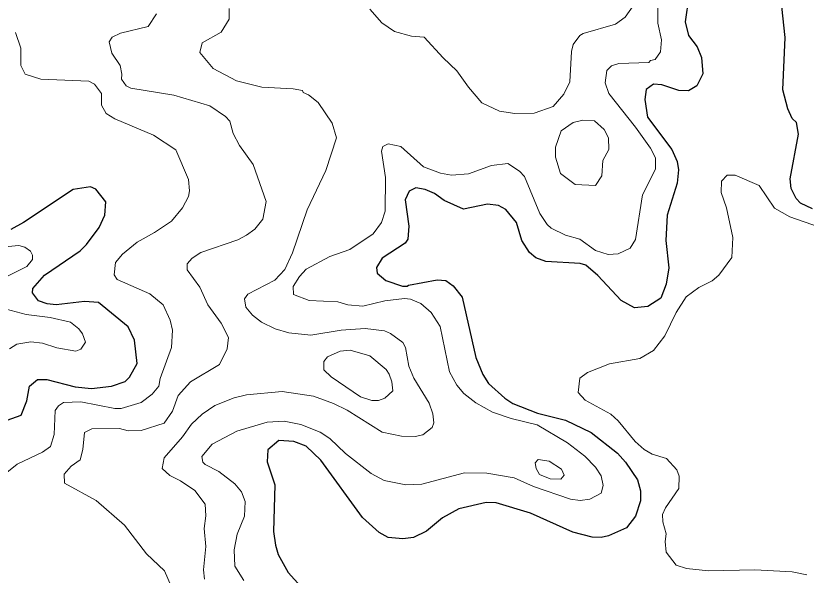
# Model space of a CAD drawing. Extents: x 673.3 to 698.5, y 6984.3 to 7012.3.
# Drawn here: x 694.233 to 695.603, y 7003.583 to 7004.553 of the extents above; entities that cross this region are included whole.
import ezdxf

# ---------------------------------------------------------------- set-up
doc = ezdxf.new("R2010")
doc.units = 0
doc.header["$LTSCALE"] = 0.032
doc.layers.add('1', color=7, linetype='Continuous', lineweight=25)
doc.layers.add('2', color=7, linetype='Continuous', lineweight=13)

msp = doc.modelspace()

# ---------------------------------------------------------------- linework, layer by layer
at = {"layer": '1'}
for points in [[(695.3998, 7004.5876), (695.3931, 7004.543), (695.3991, 7004.5192), (695.4142, 7004.4993)], [(695.614, 7004.2184), (695.5934, 7004.2286), (695.5859, 7004.2366), (695.577, 7004.254), (695.5755, 7004.2704), (695.5901, 7004.3479), (695.5861, 7004.368), (695.579, 7004.3755), (695.5712, 7004.3917), (695.5624, 7004.4247), (695.5665, 7004.516), (695.5609, 7004.5696)], [(695.4142, 7004.4993), (695.4216, 7004.4811), (695.424, 7004.4525), (695.4135, 7004.432), (695.3993, 7004.4232), (695.3825, 7004.4237), (695.3531, 7004.4334), (695.3386, 7004.435), (695.3259, 7004.4256), (695.3232, 7004.4079), (695.3279, 7004.3777), (695.3701, 7004.3213), (695.3792, 7004.3006), (695.3816, 7004.2863), (695.3792, 7004.2629), (695.3621, 7004.2075), (695.3597, 7004.1635), (695.3653, 7004.1163), (695.3606, 7004.0876), (695.3513, 7004.0636), (695.3287, 7004.0491), (695.3054, 7004.0469), (695.2822, 7004.0598), (695.2421, 7004.1031), (695.2211, 7004.1207), (695.2114, 7004.1239), (695.1515, 7004.1272), (695.1346, 7004.1333), (695.1237, 7004.1429), (695.1099, 7004.1636), (695.1007, 7004.1948), (695.0827, 7004.2175), (695.0696, 7004.2241), (695.0506, 7004.2265), (695.0088, 7004.2177), (694.9755, 7004.2332), (694.959, 7004.2452), (694.9424, 7004.2519), (694.9265, 7004.255), (694.915, 7004.2493), (694.9078, 7004.2339), (694.9142, 7004.1885), (694.9123, 7004.1657), (694.9077, 7004.159), (694.868, 7004.1331), (694.8581, 7004.1166), (694.8594, 7004.1069), (694.8742, 7004.0942), (694.903, 7004.0842), (694.9114, 7004.0841), (694.9136, 7004.0864), (694.9636, 7004.0954), (694.9785, 7004.0945), (694.9913, 7004.085), (695.0069, 7004.0653), (695.0306, 7003.9605), (695.0428, 7003.9312), (695.0523, 7003.9157), (695.0805, 7003.8899), (695.0945, 7003.8811), (695.1375, 7003.8643), (695.1861, 7003.8517), (695.2305, 7003.8307), (695.2759, 7003.7947), (695.2898, 7003.7792), (695.3108, 7003.7485), (695.3157, 7003.7292), (695.3157, 7003.7123), (695.3074, 7003.6855), (695.2917, 7003.6652), (695.2607, 7003.6513), (695.2476, 7003.6484), (695.2323, 7003.6492), (695.1988, 7003.6578), (695.1254, 7003.6906), (695.0655, 7003.7085), (695.0484, 7003.7094), (695.001, 7003.6979), (694.9728, 7003.6825), (694.9451, 7003.6595), (694.9225, 7003.6487), (694.9037, 7003.6459), (694.8782, 7003.6482), (694.863, 7003.6569), (694.8338, 7003.6831), (694.7619, 7003.7827), (694.7364, 7003.8071), (694.7147, 7003.8152), (694.689, 7003.8169), (694.6698, 7003.8003), (694.6684, 7003.7796), (694.6821, 7003.74), (694.6798, 7003.6591), (694.6828, 7003.6352), (694.6876, 7003.6189), (694.7053, 7003.5878), (694.7378, 7003.5511)], [(694.2179, 7003.852), (694.242, 7003.8608), (694.2522, 7003.8856), (694.2563, 7003.9111), (694.2705, 7003.9224), (694.2866, 7003.9227), (694.3355, 7003.9097), (694.3643, 7003.9068), (694.399, 7003.9111), (694.4223, 7003.9188), (694.4298, 7003.9263), (694.4434, 7003.95), (694.4386, 7003.9905), (694.4278, 7004.0141), (694.3764, 7004.0563), (694.3517, 7004.0579), (694.3029, 7004.0523), (694.2873, 7004.054), (694.2723, 7004.0591), (694.2619, 7004.0729), (694.2622, 7004.0804), (694.2828, 7004.1033), (694.3444, 7004.1455), (694.3555, 7004.1565), (694.3775, 7004.1859), (694.3873, 7004.2078), (694.3889, 7004.2306), (694.3718, 7004.2526), (694.3624, 7004.2565), (694.332, 7004.2518), (694.2462, 7004.1946), (694.2241, 7004.1826)]]:
    msp.add_lwpolyline(points, dxfattribs=at)
at = {"layer": '2'}
for points in [[(695.3334, 7004.3237), (695.3074, 7004.3604), (695.2608, 7004.4185), (695.2547, 7004.4368), (695.2575, 7004.4583), (695.2656, 7004.4663), (695.2785, 7004.4708), (695.3301, 7004.4725), (695.3335, 7004.4759), (695.3415, 7004.4773), (695.3507, 7004.4911), (695.3524, 7004.5116), (695.3459, 7004.5404), (695.3459, 7004.6006)], [(695.3101, 7004.5811), (695.2891, 7004.5511), (695.2727, 7004.539), (695.2164, 7004.5228), (695.2109, 7004.5191), (695.1989, 7004.5034), (695.196, 7004.4915), (695.1935, 7004.4391), (695.1828, 7004.4173), (695.1642, 7004.3959), (695.1316, 7004.3846), (695.098, 7004.3838), (695.0717, 7004.3877), (695.041, 7004.4023), (695.0176, 7004.4293), (694.9972, 7004.4578), (694.9739, 7004.4804), (694.9408, 7004.5164), (694.9186, 7004.518), (694.8892, 7004.5262), (694.8672, 7004.5413), (694.8469, 7004.565)], [(694.6026, 7004.5662), (694.603, 7004.5474), (694.5886, 7004.5249), (694.5558, 7004.5063), (694.552, 7004.4899), (694.5749, 7004.4618), (694.6156, 7004.4407), (694.6596, 7004.4293), (694.7136, 7004.4268), (694.73, 7004.4235), (694.7312, 7004.4203), (694.7405, 7004.4164), (694.7573, 7004.4029), (694.7814, 7004.3674), (694.7886, 7004.3417), (694.7704, 7004.2853), (694.7378, 7004.2167), (694.7128, 7004.142)], [(694.5022, 7003.5642), (694.4905, 7003.5908), (694.4596, 7003.6199), (694.4212, 7003.6698), (694.3721, 7003.7125), (694.3175, 7003.7426), (694.3165, 7003.7582), (694.3285, 7003.772), (694.3443, 7003.7833), (694.3491, 7003.8012), (694.3517, 7003.8308), (694.3646, 7003.8372), (694.4127, 7003.8373), (694.4274, 7003.8335), (694.4499, 7003.8338), (694.4902, 7003.8468), (694.5047, 7003.8676), (694.5142, 7003.8949), (694.5356, 7003.9186), (694.5861, 7003.9485), (694.5993, 7003.9758), (694.6014, 7003.9952), (694.5888, 7004.02), (694.5656, 7004.0518), (694.5516, 7004.0827), (694.53, 7004.1125), (694.5299, 7004.1229), (694.5388, 7004.1329), (694.5535, 7004.1426), (694.6175, 7004.1649), (694.633, 7004.1726), (694.6471, 7004.1835), (694.6613, 7004.2006), (694.6667, 7004.2315), (694.6441, 7004.2952), (694.6207, 7004.3281), (694.6099, 7004.349), (694.6037, 7004.3708), (694.5965, 7004.3788), (694.5692, 7004.3974), (694.5065, 7004.4154), (694.4323, 7004.4277), (694.4242, 7004.4317), (694.4158, 7004.4435), (694.4166, 7004.4521), (694.4135, 7004.4671), (694.3991, 7004.4888), (694.3948, 7004.5084), (694.3996, 7004.5163), (694.4145, 7004.5235), (694.4622, 7004.5346), (694.4769, 7004.5568)], [(694.2325, 7004.5244), (694.2416, 7004.4971), (694.2417, 7004.4671), (694.2493, 7004.4519), (694.2761, 7004.4432), (694.3596, 7004.4398), (694.3694, 7004.435), (694.3812, 7004.4185), (694.3816, 7004.3982), (694.3896, 7004.384), (694.4047, 7004.3746), (694.4718, 7004.3464), (694.51, 7004.3211), (694.5323, 7004.2695), (694.5338, 7004.2499), (694.532, 7004.2399), (694.5221, 7004.2203), (694.503, 7004.1973), (694.4733, 7004.1772), (694.4432, 7004.1609), (694.4179, 7004.1399), (694.4057, 7004.1256), (694.4036, 7004.1039), (694.4087, 7004.0961), (694.4653, 7004.0711), (694.4882, 7004.0522), (694.5005, 7004.0257), (694.5044, 7004.0081), (694.5029, 7003.9781), (694.4833, 7003.9241), (694.481, 7003.9109), (694.4693, 7003.8973), (694.4503, 7003.8825), (694.4156, 7003.8723), (694.4046, 7003.8723), (694.3455, 7003.8836), (694.3154, 7003.8828), (694.3067, 7003.8771), (694.3008, 7003.8688), (694.2994, 7003.827), (694.2927, 7003.8064), (694.2793, 7003.7962), (694.2349, 7003.7755), (694.2113, 7003.7565)], [(694.628, 7003.5738), (694.6128, 7003.5989), (694.6113, 7003.6269), (694.6165, 7003.6541), (694.6292, 7003.6853), (694.6307, 7003.7107), (694.6239, 7003.7277), (694.6125, 7003.7415), (694.5847, 7003.763), (694.5609, 7003.7752), (694.5573, 7003.7792), (694.5551, 7003.789), (694.5735, 7003.8101), (694.6159, 7003.8326), (694.6685, 7003.8485), (694.6982, 7003.8503), (694.7271, 7003.8447), (694.7606, 7003.8314), (694.777, 7003.8202), (694.8043, 7003.7941), (694.8492, 7003.7592), (694.8716, 7003.7474), (694.9091, 7003.7396), (694.9368, 7003.741), (695.0105, 7003.7606), (695.0492, 7003.7598), (695.0968, 7003.7519), (695.1306, 7003.7368), (695.1945, 7003.7151), (695.2112, 7003.7127), (695.2278, 7003.7147), (695.2476, 7003.7256), (695.2514, 7003.7387), (695.2479, 7003.7553), (695.2376, 7003.7703), (695.2191, 7003.7896), (695.1891, 7003.8125), (695.1368, 7003.8437), (695.0914, 7003.8551), (695.0595, 7003.866), (695.0306, 7003.882), (695.0097, 7003.8983), (694.9974, 7003.9128), (694.9846, 7003.9356), (694.9686, 7004.0143), (694.9528, 7004.0388), (694.9348, 7004.0545), (694.9172, 7004.0619), (694.9065, 7004.0629), (694.8729, 7004.0588), (694.8346, 7004.0499), (694.8085, 7004.0523), (694.7912, 7004.0571), (694.7417, 7004.0596), (694.7145, 7004.0697), (694.7139, 7004.0837), (694.7245, 7004.101), (694.7365, 7004.1139), (694.7772, 7004.1356), (694.8122, 7004.1482), (694.8524, 7004.1754), (694.8669, 7004.1949), (694.8734, 7004.2143), (694.8735, 7004.2727), (694.867, 7004.3185), (694.8693, 7004.3264), (694.8786, 7004.3315), (694.9001, 7004.3266), (694.9397, 7004.2912), (694.969, 7004.2802), (694.9881, 7004.2771), (695.0174, 7004.2794), (695.0573, 7004.2935), (695.086, 7004.2973), (695.106, 7004.2839), (695.1147, 7004.2744), (695.1416, 7004.2105), (695.154, 7004.1913), (695.1611, 7004.1848), (695.1861, 7004.1731), (695.2109, 7004.1657), (695.2381, 7004.1465), (695.2597, 7004.1394), (695.2773, 7004.1403), (695.2977, 7004.1502), (695.3075, 7004.1651), (695.3195, 7004.2427), (695.3417, 7004.2876), (695.3417, 7004.3068), (695.3334, 7004.3237)], [(695.6043, 7003.5838), (695.5786, 7003.5888), (695.514, 7003.5921), (695.434, 7003.5905), (695.3955, 7003.5946), (695.3776, 7003.6003), (695.3606, 7003.6231), (695.3588, 7003.6415), (695.3604, 7003.6548), (695.3547, 7003.6755), (695.354, 7003.6882), (695.3591, 7003.7), (695.3825, 7003.7337), (695.3832, 7003.7547), (695.3789, 7003.7659), (695.361, 7003.7852), (695.3364, 7003.7928), (695.322, 7003.8008), (695.3067, 7003.8147), (695.2771, 7003.8506), (695.2643, 7003.8625), (695.2201, 7003.8864), (695.2078, 7003.9001), (695.2108, 7003.9246), (695.2239, 7003.9347), (695.262, 7003.9496), (695.3146, 7003.9591), (695.3387, 7003.9726), (695.3582, 7003.998), (695.3777, 7004.0386), (695.3953, 7004.0659), (695.4173, 7004.0819), (695.4404, 7004.0937), (695.4515, 7004.1036), (695.4745, 7004.1343), (695.4761, 7004.1687), (695.4648, 7004.2205), (695.4558, 7004.2467), (695.4564, 7004.2663), (695.4659, 7004.2771), (695.4802, 7004.2772), (695.5215, 7004.2592), (695.5485, 7004.2194), (695.5749, 7004.2044), (695.6265, 7004.1867)], [(694.2116, 7004.098), (694.2518, 7004.1187), (694.2618, 7004.1307), (694.2618, 7004.1383), (694.2585, 7004.1449), (694.2487, 7004.152), (694.2381, 7004.1549), (694.2198, 7004.1534)], [(694.7128, 7004.142), (694.6991, 7004.1132), (694.6821, 7004.0946), (694.6352, 7004.0705), (694.6292, 7004.0625), (694.6315, 7004.0478), (694.6434, 7004.0339), (694.659, 7004.0218), (694.6824, 7004.0106), (694.7059, 7004.0034), (694.7446, 7003.9994), (694.7971, 7004.0082), (694.8385, 7004.0108), (694.8723, 7004.0067), (694.8827, 7004.0024), (694.9041, 7003.9864), (694.9084, 7003.9779), (694.914, 7003.9455), (694.923, 7003.9247), (694.9495, 7003.8815), (694.9556, 7003.8631), (694.9574, 7003.8474), (694.9547, 7003.8395), (694.9386, 7003.8263), (694.9252, 7003.8236), (694.9014, 7003.8243), (694.8678, 7003.8314), (694.8073, 7003.8692), (694.7834, 7003.8811), (694.7492, 7003.8934), (694.6947, 7003.9016), (694.633, 7003.8958), (694.6114, 7003.8908), (694.5781, 7003.8772), (694.5562, 7003.8621), (694.5375, 7003.8448), (694.522, 7003.8229), (694.49, 7003.7868), (694.4867, 7003.7683), (694.4997, 7003.7559), (694.5185, 7003.7468), (694.5434, 7003.7299), (694.5614, 7003.7063), (694.5623, 7003.686), (694.5591, 7003.664), (694.5623, 7003.6331), (694.5584, 7003.5923), (694.56, 7003.5761)], [(694.222, 7003.9757), (694.2344, 7003.984), (694.2589, 7003.9879), (694.279, 7003.9854), (694.3042, 7003.9773), (694.3368, 7003.9717), (694.3456, 7003.9749), (694.3538, 7003.9871), (694.3486, 7004.0015), (694.3419, 7004.0105), (694.3278, 7004.0221), (694.2926, 7004.0303), (694.251, 7004.0354), (694.2076, 7004.047)]]:
    msp.add_lwpolyline(points, dxfattribs=at)
for points in [[(695.2376, 7004.2592), (695.2489, 7004.2757), (695.2506, 7004.3022), (695.2611, 7004.3213), (695.2603, 7004.3419), (695.2527, 7004.3562), (695.236, 7004.3712), (695.2161, 7004.3723), (695.1992, 7004.3682), (695.1781, 7004.3536), (695.1683, 7004.3254), (695.1686, 7004.3082), (695.1774, 7004.2796), (695.2026, 7004.2606)], [(694.8469, 7003.9633), (694.8124, 7003.9732), (694.7951, 7003.9717), (694.7731, 7003.9621), (694.7668, 7003.9536), (694.7668, 7003.9394), (694.7794, 7003.9271), (694.8304, 7003.8923), (694.8503, 7003.8858), (694.8619, 7003.886), (694.8729, 7003.8904), (694.8864, 7003.9028), (694.885, 7003.9184), (694.8799, 7003.932), (694.8752, 7003.9397)], [(695.1578, 7003.7809), (695.1789, 7003.7672), (695.1835, 7003.7564), (695.1779, 7003.7495), (695.159, 7003.75), (695.1406, 7003.7579), (695.1349, 7003.7682), (695.1334, 7003.7777), (695.1385, 7003.7835)]]:
    msp.add_lwpolyline(points, close=True, dxfattribs=at)

doc.saveas('drawing.dxf')
